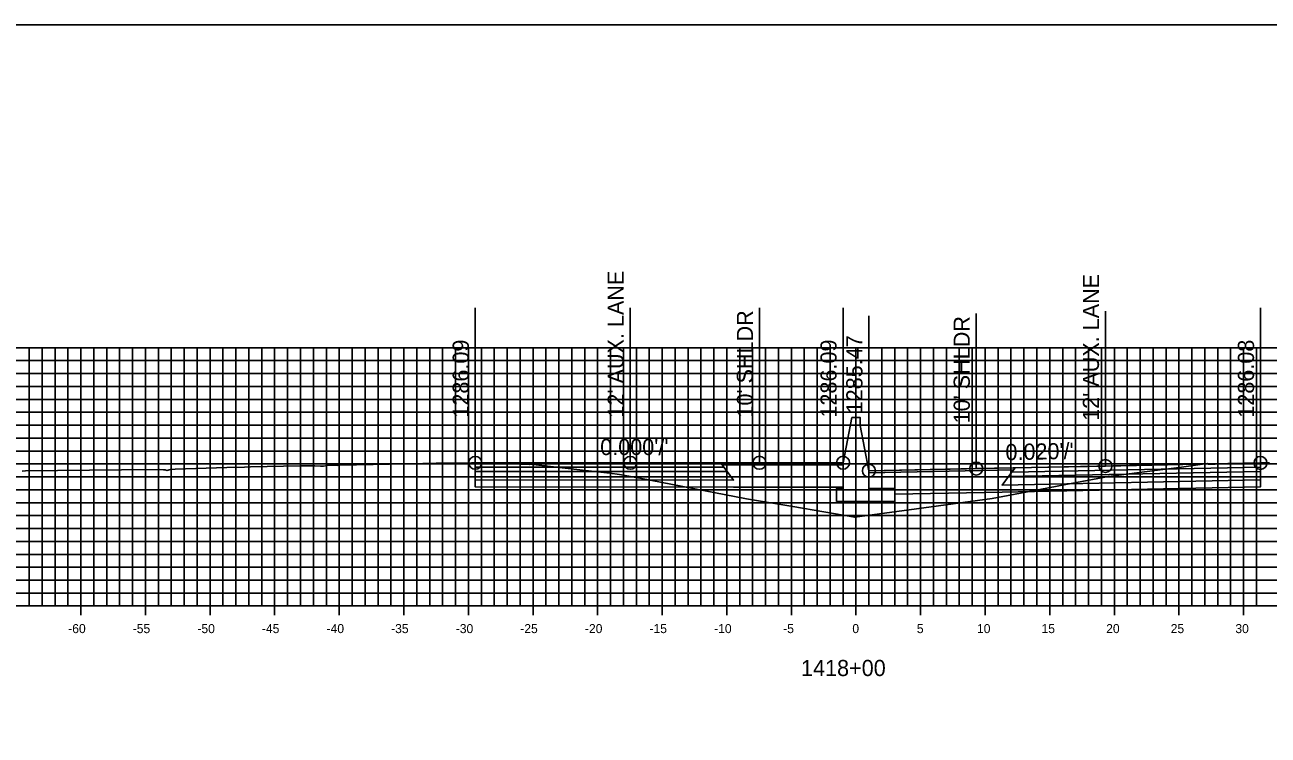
# Model space of a CAD drawing. Extents: x 674939 to 678919, y 750652 to 765176.
# Drawn here: x 678674.2 to 678770.4, y 757527.6 to 757582.6 of the extents above; entities that cross this region are included whole.
import ezdxf

# ---------------------------------------------------------------- set-up
doc = ezdxf.new("R2010")
doc.units = 0
for name, color, linetype in [('R_Alt Surface', 7, 'Continuous'), ('R_Axis', 7, 'Continuous'), ('R_Axis Annot', 7, 'Continuous'), ('R_Exist Surface', 7, 'Continuous'), ('R_Fin Surface', 7, 'Continuous'), ('R_Grid', 7, 'Continuous'), ('R_No Plot', 7, 'Continuous'), ('R_Proposed Road', 7, 'Continuous'), ('R_Xsect Elev', 7, 'Continuous'), ('R_Xsect Slope', 7, 'Continuous')]:
    doc.layers.add(name, color=color, linetype=linetype)

msp = doc.modelspace()

# ---------------------------------------------------------------- linework, layer by layer
at = {"layer": 'R_Alt Surface'}
for points in [[(678709.061, 757548.308), (678709.061, 757547.978), (678728.561, 757547.971), (678728.311, 757548.306)], [(678709.061, 757547.978), (678709.061, 757547.318), (678729.061, 757547.301), (678728.561, 757547.971)], [(678769.844, 757547.971), (678769.844, 757547.311), (678749.844, 757546.911), (678750.344, 757547.581)], [(678769.844, 757548.301), (678769.844, 757547.971), (678750.344, 757547.581), (678750.594, 757547.916)]]:
    msp.add_lwpolyline(points, close=True, dxfattribs=at)
for points in [[(678709.061, 757547.318), (678709.061, 757546.778), (678729.061, 757546.761), (678737.033, 757546.754)], [(678737.533, 757546.753), (678737.033, 757546.754)], [(678769.844, 757547.311), (678769.844, 757546.771), (678749.844, 757546.371), (678741.533, 757546.205)]]:
    msp.add_lwpolyline(points, dxfattribs=at)
at = {"layer": 'R_Axis'}
for p, q in [((678678.533, 757536.851), (678678.533, 757538.251)), ((678683.533, 757536.851), (678683.533, 757538.251)), ((678688.533, 757536.851), (678688.533, 757538.251)), ((678693.533, 757536.851), (678693.533, 757538.251)), ((678698.533, 757536.851), (678698.533, 757538.251)), ((678703.533, 757536.851), (678703.533, 757538.251)), ((678708.533, 757536.851), (678708.533, 757538.251)), ((678713.533, 757536.851), (678713.533, 757538.251)), ((678718.533, 757536.851), (678718.533, 757538.251)), ((678723.533, 757536.851), (678723.533, 757538.251)), ((678728.533, 757536.851), (678728.533, 757538.251)), ((678733.533, 757536.851), (678733.533, 757538.251)), ((678738.533, 757536.851), (678738.533, 757538.251)), ((678743.533, 757536.851), (678743.533, 757538.251)), ((678748.533, 757536.851), (678748.533, 757538.251)), ((678753.533, 757536.851), (678753.533, 757538.251)), ((678758.533, 757536.851), (678758.533, 757538.251)), ((678763.533, 757536.851), (678763.533, 757538.251)), ((678768.533, 757536.851), (678768.533, 757538.251)), ((678638.533, 757537.551), (678838.533, 757537.551))]:
    msp.add_line(p, q, dxfattribs=at)
at = {"layer": 'R_Exist Surface'}
msp.add_lwpolyline([(678673.983, 757547.999), (678674.252, 757548.01), (678681.67, 757548.095), (678684.652, 757548.131), (678684.937, 757548.103), (678685.052, 757548.093), (678685.195, 757548.052), (678685.48, 757548.131), (678685.824, 757548.156), (678689.82, 757548.271), (678691.195, 757548.303), (678691.653, 757548.315), (678695.508, 757548.395), (678696.652, 757548.416), (678697.081, 757548.386), (678697.195, 757548.377), (678697.309, 757548.388), (678697.595, 757548.428), (678698.11, 757548.444), (678698.396, 757548.443), (678698.567, 757548.453), (678704.997, 757548.586), (678706.025, 757548.611), (678707.052, 757548.622), (678708.768, 757548.646), (678709.01, 757548.641), (678709.061, 757548.638), (678709.218, 757548.635), (678709.881, 757548.587), (678710.166, 757548.575), (678711.167, 757548.58), (678711.338, 757548.584), (678711.908, 757548.559), (678713.267, 757548.52), (678713.301, 757548.525), (678717.835, 757548.012), (678719.481, 757547.832), (678720.215, 757547.74), (678721.801, 757547.437), (678730.047, 757545.861), (678733.637, 757545.25), (678738.433, 757544.429), (678743.226, 757545.075), (678749.079, 757545.884), (678752.106, 757546.454), (678754.766, 757546.954), (678758.09, 757547.582), (678761.669, 757548.033), (678763.545, 757548.276), (678765.73, 757548.581), (678765.818, 757548.538), (678765.868, 757548.527), (678766.15, 757548.527), (678766.339, 757548.539), (678767.609, 757548.563), (678767.891, 757548.575), (678768.362, 757548.566), (678768.892, 757548.567), (678769.268, 757548.582), (678769.374, 757548.606), (678769.652, 757548.623), (678769.844, 757548.631), (678769.942, 757548.637), (678770.068, 757548.643), (678770.539, 757548.629)], dxfattribs=at)
at = {"layer": 'R_Fin Surface'}
for points in [[(678737.533, 757548.642), (678731.061, 757548.641), (678721.061, 757548.64), (678709.061, 757548.638)], [(678769.844, 757548.631), (678757.844, 757548.391), (678747.844, 757548.191), (678739.533, 757548.025)]]:
    msp.add_lwpolyline(points, dxfattribs=at)
for points in [[(678709.061, 757548.638), (678709.061, 757548.308), (678728.311, 757548.306), (678728.061, 757548.641)], [(678728.061, 757548.641), (678737.533, 757548.642), (678737.537, 757548.484), (678728.18, 757548.481)], [(678769.844, 757548.631), (678769.844, 757548.301), (678750.594, 757547.916), (678750.844, 757548.251)], [(678750.725, 757548.092), (678739.533, 757547.868), (678739.533, 757548.025), (678750.844, 757548.251)]]:
    msp.add_lwpolyline(points, close=True, dxfattribs=at)
at = {"layer": 'R_Grid'}
for p, q in [((678638.533, 757557.551), (678838.533, 757557.551)), ((678674.533, 757537.551), (678674.533, 757557.551)), ((678675.533, 757537.551), (678675.533, 757557.551)), ((678676.533, 757537.551), (678676.533, 757557.551)), ((678677.533, 757537.551), (678677.533, 757557.551)), ((678678.533, 757537.551), (678678.533, 757557.551)), ((678679.533, 757537.551), (678679.533, 757557.551)), ((678680.533, 757537.551), (678680.533, 757557.551)), ((678681.533, 757537.551), (678681.533, 757557.551)), ((678682.533, 757537.551), (678682.533, 757557.551)), ((678683.533, 757537.551), (678683.533, 757557.551)), ((678684.533, 757537.551), (678684.533, 757557.551)), ((678685.533, 757537.551), (678685.533, 757557.551)), ((678686.533, 757537.551), (678686.533, 757557.551)), ((678687.533, 757537.551), (678687.533, 757557.551)), ((678688.533, 757537.551), (678688.533, 757557.551)), ((678689.533, 757537.551), (678689.533, 757557.551)), ((678690.533, 757537.551), (678690.533, 757557.551)), ((678691.533, 757537.551), (678691.533, 757557.551)), ((678692.533, 757537.551), (678692.533, 757557.551)), ((678693.533, 757537.551), (678693.533, 757557.551)), ((678694.533, 757537.551), (678694.533, 757557.551)), ((678695.533, 757537.551), (678695.533, 757557.551)), ((678696.533, 757537.551), (678696.533, 757557.551)), ((678697.533, 757537.551), (678697.533, 757557.551)), ((678698.533, 757537.551), (678698.533, 757557.551)), ((678699.533, 757537.551), (678699.533, 757557.551)), ((678700.533, 757537.551), (678700.533, 757557.551)), ((678701.533, 757537.551), (678701.533, 757557.551)), ((678702.533, 757537.551), (678702.533, 757557.551)), ((678703.533, 757537.551), (678703.533, 757557.551)), ((678704.533, 757537.551), (678704.533, 757557.551)), ((678705.533, 757537.551), (678705.533, 757557.551)), ((678706.533, 757537.551), (678706.533, 757557.551)), ((678707.533, 757537.551), (678707.533, 757557.551)), ((678708.533, 757537.551), (678708.533, 757557.551)), ((678709.533, 757537.551), (678709.533, 757557.551)), ((678710.533, 757537.551), (678710.533, 757557.551)), ((678711.533, 757537.551), (678711.533, 757557.551)), ((678712.533, 757537.551), (678712.533, 757557.551)), ((678713.533, 757537.551), (678713.533, 757557.551)), ((678714.533, 757537.551), (678714.533, 757557.551)), ((678715.533, 757537.551), (678715.533, 757557.551)), ((678716.533, 757537.551), (678716.533, 757557.551)), ((678717.533, 757537.551), (678717.533, 757557.551)), ((678718.533, 757537.551), (678718.533, 757557.551)), ((678719.533, 757537.551), (678719.533, 757557.551)), ((678720.533, 757537.551), (678720.533, 757557.551)), ((678721.533, 757537.551), (678721.533, 757557.551)), ((678722.533, 757537.551), (678722.533, 757557.551)), ((678723.533, 757537.551), (678723.533, 757557.551)), ((678724.533, 757537.551), (678724.533, 757557.551)), ((678725.533, 757537.551), (678725.533, 757557.551)), ((678726.533, 757537.551), (678726.533, 757557.551)), ((678727.533, 757537.551), (678727.533, 757557.551)), ((678728.533, 757537.551), (678728.533, 757557.551)), ((678729.533, 757537.551), (678729.533, 757557.551)), ((678730.533, 757537.551), (678730.533, 757557.551)), ((678731.533, 757537.551), (678731.533, 757557.551)), ((678732.533, 757537.551), (678732.533, 757557.551)), ((678733.533, 757537.551), (678733.533, 757557.551)), ((678734.533, 757537.551), (678734.533, 757557.551)), ((678735.533, 757537.551), (678735.533, 757557.551)), ((678736.533, 757537.551), (678736.533, 757557.551)), ((678737.533, 757537.551), (678737.533, 757557.551)), ((678738.533, 757537.551), (678738.533, 757557.551)), ((678739.533, 757537.551), (678739.533, 757557.551)), ((678740.533, 757537.551), (678740.533, 757557.551)), ((678741.533, 757537.551), (678741.533, 757557.551)), ((678742.533, 757537.551), (678742.533, 757557.551)), ((678743.533, 757537.551), (678743.533, 757557.551)), ((678744.533, 757537.551), (678744.533, 757557.551)), ((678745.533, 757537.551), (678745.533, 757557.551)), ((678746.533, 757537.551), (678746.533, 757557.551)), ((678747.533, 757537.551), (678747.533, 757557.551)), ((678748.533, 757537.551), (678748.533, 757557.551)), ((678749.533, 757537.551), (678749.533, 757557.551)), ((678750.533, 757537.551), (678750.533, 757557.551)), ((678751.533, 757537.551), (678751.533, 757557.551)), ((678752.533, 757537.551), (678752.533, 757557.551)), ((678753.533, 757537.551), (678753.533, 757557.551)), ((678754.533, 757537.551), (678754.533, 757557.551)), ((678755.533, 757537.551), (678755.533, 757557.551)), ((678756.533, 757537.551), (678756.533, 757557.551)), ((678757.533, 757537.551), (678757.533, 757557.551)), ((678758.533, 757537.551), (678758.533, 757557.551)), ((678759.533, 757537.551), (678759.533, 757557.551)), ((678760.533, 757537.551), (678760.533, 757557.551)), ((678761.533, 757537.551), (678761.533, 757557.551)), ((678762.533, 757537.551), (678762.533, 757557.551)), ((678763.533, 757537.551), (678763.533, 757557.551)), ((678764.533, 757537.551), (678764.533, 757557.551)), ((678765.533, 757537.551), (678765.533, 757557.551)), ((678766.533, 757537.551), (678766.533, 757557.551)), ((678767.533, 757537.551), (678767.533, 757557.551)), ((678768.533, 757537.551), (678768.533, 757557.551)), ((678769.533, 757537.551), (678769.533, 757557.551)), ((678638.533, 757556.551), (678838.533, 757556.551)), ((678638.533, 757555.551), (678838.533, 757555.551)), ((678638.533, 757554.551), (678838.533, 757554.551)), ((678638.533, 757553.551), (678838.533, 757553.551)), ((678638.533, 757552.551), (678838.533, 757552.551)), ((678638.533, 757551.551), (678838.533, 757551.551)), ((678638.533, 757550.551), (678838.533, 757550.551)), ((678638.533, 757549.551), (678838.533, 757549.551)), ((678638.533, 757548.551), (678838.533, 757548.551)), ((678638.533, 757547.551), (678838.533, 757547.551)), ((678638.533, 757546.551), (678838.533, 757546.551)), ((678638.533, 757545.551), (678838.533, 757545.551)), ((678638.533, 757544.551), (678838.533, 757544.551)), ((678638.533, 757543.551), (678838.533, 757543.551)), ((678638.533, 757542.551), (678838.533, 757542.551)), ((678638.533, 757541.551), (678838.533, 757541.551)), ((678638.533, 757540.551), (678838.533, 757540.551)), ((678638.533, 757539.551), (678838.533, 757539.551)), ((678638.533, 757538.551), (678838.533, 757538.551)), ((678638.533, 757537.551), (678838.533, 757537.551))]:
    msp.add_line(p, q, dxfattribs=at)
at = {"layer": 'R_No Plot'}
msp.add_lwpolyline([(678578.533, 757362.551), (678918.533, 757362.551), (678918.533, 757582.551), (678578.533, 757582.551)], close=True, dxfattribs=at)
for centre in [(678709.061, 757548.638), (678721.061, 757548.64), (678731.061, 757548.641), (678737.533, 757548.642), (678739.533, 757548.025), (678747.844, 757548.191), (678757.844, 757548.391), (678769.844, 757548.631)]:
    msp.add_circle(centre, 0.5, dxfattribs=at)
at = {"layer": 'R_Proposed Road'}
for points in [[(678738.203, 757552.142), (678737.533, 757548.642)], [(678738.863, 757551.525), (678738.863, 757552.142), (678738.203, 757552.142), (678738.203, 757552.142)], [(678738.863, 757551.525), (678739.533, 757548.025)], [(678737.533, 757548.642), (678737.533, 757546.65), (678737.033, 757546.65), (678737.033, 757545.65), (678741.533, 757545.65), (678741.533, 757546.65), (678739.533, 757546.65), (678739.533, 757548.025)]]:
    msp.add_lwpolyline(points, dxfattribs=at)
at = {"layer": 'R_Xsect Elev'}
for p, q in [((678709.061, 757548.638), (678709.061, 757560.638)), ((678721.061, 757548.64), (678721.061, 757560.64)), ((678731.061, 757548.641), (678731.061, 757560.641)), ((678737.533, 757548.642), (678737.533, 757560.642)), ((678739.533, 757548.025), (678739.533, 757560.025)), ((678747.844, 757548.191), (678747.844, 757560.191)), ((678757.844, 757548.391), (678757.844, 757560.391)), ((678769.844, 757548.631), (678769.844, 757560.631))]:
    msp.add_line(p, q, dxfattribs=at)

# ---------------------------------------------------------------- texts
at = {"layer": 'R_Axis Annot'}
for s, height, p in [('-60', 0.7, (678677.552, 757535.451)), ('-55', 0.7, (678682.546, 757535.451)), ('-50', 0.7, (678687.552, 757535.451)), ('-45', 0.7, (678692.546, 757535.451)), ('-40', 0.7, (678697.552, 757535.451)), ('-35', 0.7, (678702.546, 757535.451)), ('-30', 0.7, (678707.552, 757535.451)), ('-25', 0.7, (678712.546, 757535.451)), ('-20', 0.7, (678717.552, 757535.451)), ('-15', 0.7, (678722.546, 757535.451)), ('-10', 0.7, (678727.552, 757535.451)), ('-5', 0.7, (678732.896, 757535.451)), ('0', 0.7, (678738.252, 757535.451)), ('5', 0.7, (678743.246, 757535.451)), ('10', 0.7, (678747.902, 757535.451)), ('15', 0.7, (678752.896, 757535.451)), ('20', 0.7, (678757.902, 757535.451)), ('25', 0.7, (678762.896, 757535.451)), ('30', 0.7, (678767.902, 757535.451)), ('1418+00', 1.25, (678734.281, 757532.126))]:
    msp.add_text(s, height=height, dxfattribs=at).set_placement(p)
at = {"layer": 'R_Xsect Elev'}
for s, p in [("12' AUX. LANE", (678720.561, 757552.14)), ("12' AUX. LANE", (678757.344, 757551.891)), ("10' SHLDR", (678730.561, 757552.141)), ("10' SHLDR", (678747.344, 757551.691)), ('1286.09', (678708.561, 757552.138)), ('1286.09', (678737.033, 757552.142)), ('1285.47', (678739.033, 757552.471)), ('1286.08', (678769.344, 757552.131))]:
    msp.add_text(s, height=1.25, rotation=90, dxfattribs=at).set_placement(p)
at = {"layer": 'R_Xsect Slope'}
for s, rotation, p in [("0.000'/'", 0.00886, (678718.734, 757549.239)), ("0.020'/'", 1.14576, (678750.115, 757548.837))]:
    msp.add_text(s, height=1.25, rotation=rotation, dxfattribs=at).set_placement(p)

doc.saveas('drawing.dxf')
